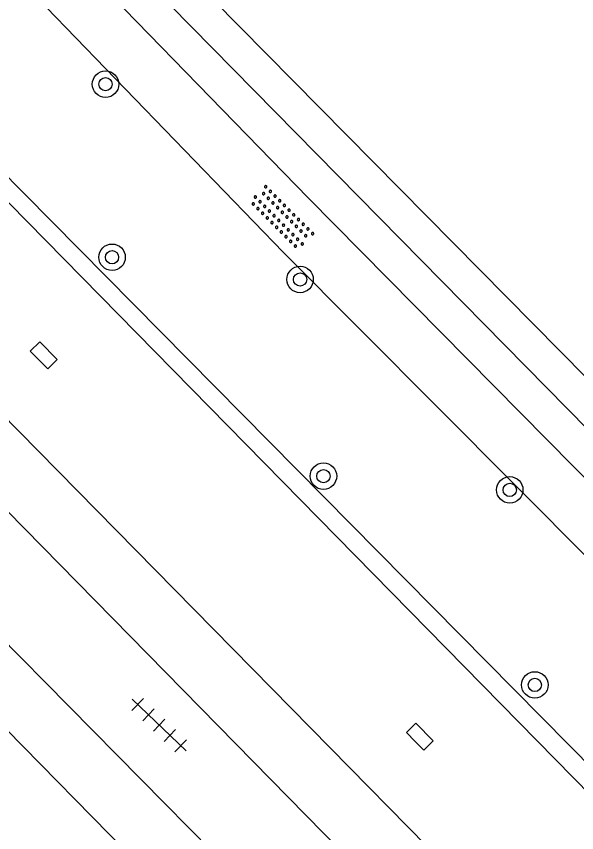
# Model space of a CAD drawing. Extents: x 128000 to 131008, y 398996 to 402500.
# Drawn here: x 129591.3 to 129608.22, y 399340.48 to 399365.11 of the extents above; entities that cross this region are included whole.
import ezdxf

# ---------------------------------------------------------------- set-up
doc = ezdxf.new("R2010")
doc.units = 0
for name, color, linetype in [('gg-bbg-hoofdgebouw', 7, 'Continuous'), ('gg-knt-onverhard', 7, 'Continuous'), ('gg-knt-verharding', 7, 'Continuous'), ('gg-knt-verharding nz', 7, 'Continuous'), ('gg-kntw-beschoeiing', 7, 'Continuous'), ('gt-grn-groengrens', 7, 'Continuous'), ('gt-symb-boom', 7, 'Continuous'), ('gt-symb-kolk', 7, 'Continuous'), ('gt-symb-overige verharding', 7, 'Continuous'), ('gt-symb-tegel verharding', 7, 'Continuous')]:
    doc.layers.add(name, color=color, linetype=linetype)

# ---------------------------------------------------------------- blocks, each defined once
blk = doc.blocks.new('gt0-KOLK')
at = {"layer": 'gt-symb-kolk'}
blk.add_lwpolyline([(0, 0), (0.375, 0), (0.375, 0.4), (-0.375, 0.4), (-0.375, 0), (0, 0)], dxfattribs=at)
blk = doc.blocks.new('gt0-BOOM')
at = {"layer": 'gt-symb-boom'}
for radius in [0.4, 0.2]:
    blk.add_circle((0, 0), radius, dxfattribs=at)
blk = doc.blocks.new('gt0-TEG1')
at = {"layer": 'gt-symb-tegel verharding'}
for p, q in [((-0.9, -0.25), (-0.9, 0.25)), ((-0.45, -0.25), (-0.45, 0.25)), ((0, -0.25), (0, 0.25)), ((0.45, -0.25), (0.45, 0.25)), ((0.9, -0.25), (0.9, 0.25)), ((-1.125, 0), (1.125, 0))]:
    blk.add_line(p, q, dxfattribs=at)
blk = doc.blocks.new('gt0-OVH')
at = {"layer": 'gt-symb-overige verharding'}
for points in [[(-0.972, 0.298), (-0.967, 0.308), (-0.965, 0.319), (-0.966, 0.33), (-0.971, 0.34), (-0.978, 0.348), (-0.988, 0.353), (-0.999, 0.355), (-1.01, 0.354), (-1.02, 0.349), (-1.028, 0.342), (-1.033, 0.332), (-1.035, 0.321), (-1.034, 0.31), (-1.029, 0.3), (-1.022, 0.292), (-1.012, 0.287), (-1.001, 0.285), (-0.99, 0.286), (-0.98, 0.291)], [(-0.772, 0.298), (-0.767, 0.308), (-0.765, 0.319), (-0.766, 0.33), (-0.771, 0.34), (-0.778, 0.348), (-0.788, 0.353), (-0.799, 0.355), (-0.81, 0.354), (-0.82, 0.349), (-0.828, 0.342), (-0.833, 0.332), (-0.835, 0.321), (-0.834, 0.31), (-0.829, 0.3), (-0.822, 0.292), (-0.812, 0.287), (-0.801, 0.285), (-0.79, 0.286), (-0.78, 0.291)], [(-0.572, 0.298), (-0.567, 0.308), (-0.565, 0.319), (-0.566, 0.33), (-0.571, 0.34), (-0.578, 0.348), (-0.588, 0.353), (-0.599, 0.355), (-0.61, 0.354), (-0.62, 0.349), (-0.628, 0.342), (-0.633, 0.332), (-0.635, 0.321), (-0.634, 0.31), (-0.629, 0.3), (-0.622, 0.292), (-0.612, 0.287), (-0.601, 0.285), (-0.59, 0.286), (-0.58, 0.291)], [(-0.372, 0.298), (-0.367, 0.308), (-0.365, 0.319), (-0.366, 0.33), (-0.371, 0.34), (-0.378, 0.348), (-0.388, 0.353), (-0.399, 0.355), (-0.41, 0.354), (-0.42, 0.349), (-0.428, 0.342), (-0.433, 0.332), (-0.435, 0.321), (-0.434, 0.31), (-0.429, 0.3), (-0.422, 0.292), (-0.412, 0.287), (-0.401, 0.285), (-0.39, 0.286), (-0.38, 0.291)], [(-0.172, 0.298), (-0.167, 0.308), (-0.165, 0.319), (-0.166, 0.33), (-0.171, 0.34), (-0.178, 0.348), (-0.188, 0.353), (-0.199, 0.355), (-0.21, 0.354), (-0.22, 0.349), (-0.228, 0.342), (-0.233, 0.332), (-0.235, 0.321), (-0.234, 0.31), (-0.229, 0.3), (-0.222, 0.292), (-0.212, 0.287), (-0.201, 0.285), (-0.19, 0.286), (-0.18, 0.291)], [(0.028, 0.298), (0.033, 0.308), (0.035, 0.319), (0.034, 0.33), (0.029, 0.34), (0.022, 0.348), (0.012, 0.353), (0.001, 0.355), (-0.01, 0.354), (-0.02, 0.349), (-0.028, 0.342), (-0.033, 0.332), (-0.035, 0.321), (-0.034, 0.31), (-0.029, 0.3), (-0.022, 0.292), (-0.012, 0.287), (-0.001, 0.285), (0.01, 0.286), (0.02, 0.291)], [(0.228, 0.298), (0.233, 0.308), (0.235, 0.319), (0.234, 0.33), (0.229, 0.34), (0.222, 0.348), (0.212, 0.353), (0.201, 0.355), (0.19, 0.354), (0.18, 0.349), (0.172, 0.342), (0.167, 0.332), (0.165, 0.321), (0.166, 0.31), (0.171, 0.3), (0.178, 0.292), (0.188, 0.287), (0.199, 0.285), (0.21, 0.286), (0.22, 0.291)], [(0.428, 0.298), (0.433, 0.308), (0.435, 0.319), (0.434, 0.33), (0.429, 0.34), (0.422, 0.348), (0.412, 0.353), (0.401, 0.355), (0.39, 0.354), (0.38, 0.349), (0.372, 0.342), (0.367, 0.332), (0.365, 0.321), (0.366, 0.31), (0.371, 0.3), (0.378, 0.292), (0.388, 0.287), (0.399, 0.285), (0.41, 0.286), (0.42, 0.291)], [(0.628, 0.298), (0.633, 0.308), (0.635, 0.319), (0.634, 0.33), (0.629, 0.34), (0.622, 0.348), (0.612, 0.353), (0.601, 0.355), (0.59, 0.354), (0.58, 0.349), (0.572, 0.342), (0.567, 0.332), (0.565, 0.321), (0.566, 0.31), (0.571, 0.3), (0.578, 0.292), (0.588, 0.287), (0.599, 0.285), (0.61, 0.286), (0.62, 0.291)], [(0.828, 0.298), (0.833, 0.308), (0.835, 0.319), (0.834, 0.33), (0.829, 0.34), (0.822, 0.348), (0.812, 0.353), (0.801, 0.355), (0.79, 0.354), (0.78, 0.349), (0.772, 0.342), (0.767, 0.332), (0.765, 0.321), (0.766, 0.31), (0.771, 0.3), (0.778, 0.292), (0.788, 0.287), (0.799, 0.285), (0.81, 0.286), (0.82, 0.291)], [(1.028, 0.298), (1.033, 0.308), (1.035, 0.319), (1.034, 0.33), (1.029, 0.34), (1.022, 0.348), (1.012, 0.353), (1.001, 0.355), (0.99, 0.354), (0.98, 0.349), (0.972, 0.342), (0.967, 0.332), (0.965, 0.321), (0.966, 0.31), (0.971, 0.3), (0.978, 0.292), (0.988, 0.287), (0.999, 0.285), (1.01, 0.286), (1.02, 0.291)], [(-0.872, 0.106), (-0.867, 0.116), (-0.865, 0.126), (-0.866, 0.137), (-0.871, 0.147), (-0.878, 0.156), (-0.888, 0.161), (-0.899, 0.163), (-0.91, 0.162), (-0.92, 0.157), (-0.928, 0.15), (-0.933, 0.14), (-0.935, 0.129), (-0.934, 0.118), (-0.929, 0.108), (-0.922, 0.1), (-0.912, 0.095), (-0.901, 0.092), (-0.89, 0.094), (-0.88, 0.098)], [(-0.672, 0.106), (-0.667, 0.116), (-0.665, 0.126), (-0.666, 0.137), (-0.671, 0.147), (-0.678, 0.156), (-0.688, 0.161), (-0.699, 0.163), (-0.71, 0.162), (-0.72, 0.157), (-0.728, 0.15), (-0.733, 0.14), (-0.735, 0.129), (-0.734, 0.118), (-0.729, 0.108), (-0.722, 0.1), (-0.712, 0.095), (-0.701, 0.092), (-0.69, 0.094), (-0.68, 0.098)], [(-0.472, 0.106), (-0.467, 0.116), (-0.465, 0.126), (-0.466, 0.137), (-0.471, 0.147), (-0.478, 0.156), (-0.488, 0.161), (-0.499, 0.163), (-0.51, 0.162), (-0.52, 0.157), (-0.528, 0.15), (-0.533, 0.14), (-0.535, 0.129), (-0.534, 0.118), (-0.529, 0.108), (-0.522, 0.1), (-0.512, 0.095), (-0.501, 0.092), (-0.49, 0.094), (-0.48, 0.098)], [(-0.272, 0.106), (-0.267, 0.116), (-0.265, 0.126), (-0.266, 0.137), (-0.271, 0.147), (-0.278, 0.156), (-0.288, 0.161), (-0.299, 0.163), (-0.31, 0.162), (-0.32, 0.157), (-0.328, 0.15), (-0.333, 0.14), (-0.335, 0.129), (-0.334, 0.118), (-0.329, 0.108), (-0.322, 0.1), (-0.312, 0.095), (-0.301, 0.092), (-0.29, 0.094), (-0.28, 0.098)], [(-0.072, 0.106), (-0.067, 0.116), (-0.065, 0.126), (-0.066, 0.137), (-0.071, 0.147), (-0.078, 0.156), (-0.088, 0.161), (-0.099, 0.163), (-0.11, 0.162), (-0.12, 0.157), (-0.128, 0.15), (-0.133, 0.14), (-0.135, 0.129), (-0.134, 0.118), (-0.129, 0.108), (-0.122, 0.1), (-0.112, 0.095), (-0.101, 0.092), (-0.09, 0.094), (-0.08, 0.098)], [(0.128, 0.106), (0.133, 0.116), (0.135, 0.126), (0.134, 0.137), (0.129, 0.147), (0.122, 0.156), (0.112, 0.161), (0.101, 0.163), (0.09, 0.162), (0.08, 0.157), (0.072, 0.15), (0.067, 0.14), (0.065, 0.129), (0.066, 0.118), (0.071, 0.108), (0.078, 0.1), (0.088, 0.095), (0.099, 0.092), (0.11, 0.094), (0.12, 0.098)], [(0.328, 0.106), (0.333, 0.116), (0.335, 0.126), (0.334, 0.137), (0.329, 0.147), (0.322, 0.156), (0.312, 0.161), (0.301, 0.163), (0.29, 0.162), (0.28, 0.157), (0.272, 0.15), (0.267, 0.14), (0.265, 0.129), (0.266, 0.118), (0.271, 0.108), (0.278, 0.1), (0.288, 0.095), (0.299, 0.092), (0.31, 0.094), (0.32, 0.098)], [(0.528, 0.106), (0.533, 0.116), (0.535, 0.126), (0.534, 0.137), (0.529, 0.147), (0.522, 0.156), (0.512, 0.161), (0.501, 0.163), (0.49, 0.162), (0.48, 0.157), (0.472, 0.15), (0.467, 0.14), (0.465, 0.129), (0.466, 0.118), (0.471, 0.108), (0.478, 0.1), (0.488, 0.095), (0.499, 0.092), (0.51, 0.094), (0.52, 0.098)], [(0.728, 0.106), (0.733, 0.116), (0.735, 0.126), (0.734, 0.137), (0.729, 0.147), (0.722, 0.156), (0.712, 0.161), (0.701, 0.163), (0.69, 0.162), (0.68, 0.157), (0.672, 0.15), (0.667, 0.14), (0.665, 0.129), (0.666, 0.118), (0.671, 0.108), (0.678, 0.1), (0.688, 0.095), (0.699, 0.092), (0.71, 0.094), (0.72, 0.098)], [(0.928, 0.106), (0.933, 0.116), (0.935, 0.126), (0.934, 0.137), (0.929, 0.147), (0.922, 0.156), (0.912, 0.161), (0.901, 0.163), (0.89, 0.162), (0.88, 0.157), (0.872, 0.15), (0.867, 0.14), (0.865, 0.129), (0.866, 0.118), (0.871, 0.108), (0.878, 0.1), (0.888, 0.095), (0.899, 0.092), (0.91, 0.094), (0.92, 0.098)], [(-0.972, -0.142), (-0.967, -0.132), (-0.965, -0.121), (-0.966, -0.11), (-0.971, -0.1), (-0.978, -0.092), (-0.988, -0.087), (-0.999, -0.085), (-1.01, -0.086), (-1.02, -0.091), (-1.028, -0.098), (-1.033, -0.108), (-1.035, -0.119), (-1.034, -0.13), (-1.029, -0.14), (-1.022, -0.148), (-1.012, -0.153), (-1.001, -0.155), (-0.99, -0.154), (-0.98, -0.149)], [(-0.772, -0.142), (-0.767, -0.132), (-0.765, -0.121), (-0.766, -0.11), (-0.771, -0.1), (-0.778, -0.092), (-0.788, -0.087), (-0.799, -0.085), (-0.81, -0.086), (-0.82, -0.091), (-0.828, -0.098), (-0.833, -0.108), (-0.835, -0.119), (-0.834, -0.13), (-0.829, -0.14), (-0.822, -0.148), (-0.812, -0.153), (-0.801, -0.155), (-0.79, -0.154), (-0.78, -0.149)], [(-0.572, -0.142), (-0.567, -0.132), (-0.565, -0.121), (-0.566, -0.11), (-0.571, -0.1), (-0.578, -0.092), (-0.588, -0.087), (-0.599, -0.085), (-0.61, -0.086), (-0.62, -0.091), (-0.628, -0.098), (-0.633, -0.108), (-0.635, -0.119), (-0.634, -0.13), (-0.629, -0.14), (-0.622, -0.148), (-0.612, -0.153), (-0.601, -0.155), (-0.59, -0.154), (-0.58, -0.149)], [(-0.372, -0.142), (-0.367, -0.132), (-0.365, -0.121), (-0.366, -0.11), (-0.371, -0.1), (-0.378, -0.092), (-0.388, -0.087), (-0.399, -0.085), (-0.41, -0.086), (-0.42, -0.091), (-0.428, -0.098), (-0.433, -0.108), (-0.435, -0.119), (-0.434, -0.13), (-0.429, -0.14), (-0.422, -0.148), (-0.412, -0.153), (-0.401, -0.155), (-0.39, -0.154), (-0.38, -0.149)], [(-0.172, -0.142), (-0.167, -0.132), (-0.165, -0.121), (-0.166, -0.11), (-0.171, -0.1), (-0.178, -0.092), (-0.188, -0.087), (-0.199, -0.085), (-0.21, -0.086), (-0.22, -0.091), (-0.228, -0.098), (-0.233, -0.108), (-0.235, -0.119), (-0.234, -0.13), (-0.229, -0.14), (-0.222, -0.148), (-0.212, -0.153), (-0.201, -0.155), (-0.19, -0.154), (-0.18, -0.149)], [(0.028, -0.142), (0.033, -0.132), (0.035, -0.121), (0.034, -0.11), (0.029, -0.1), (0.022, -0.092), (0.012, -0.087), (0.001, -0.085), (-0.01, -0.086), (-0.02, -0.091), (-0.028, -0.098), (-0.033, -0.108), (-0.035, -0.119), (-0.034, -0.13), (-0.029, -0.14), (-0.022, -0.148), (-0.012, -0.153), (-0.001, -0.155), (0.01, -0.154), (0.02, -0.149)], [(0.228, -0.142), (0.233, -0.132), (0.235, -0.121), (0.234, -0.11), (0.229, -0.1), (0.222, -0.092), (0.212, -0.087), (0.201, -0.085), (0.19, -0.086), (0.18, -0.091), (0.172, -0.098), (0.167, -0.108), (0.165, -0.119), (0.166, -0.13), (0.171, -0.14), (0.178, -0.148), (0.188, -0.153), (0.199, -0.155), (0.21, -0.154), (0.22, -0.149)], [(0.428, -0.142), (0.433, -0.132), (0.435, -0.121), (0.434, -0.11), (0.429, -0.1), (0.422, -0.092), (0.412, -0.087), (0.401, -0.085), (0.39, -0.086), (0.38, -0.091), (0.372, -0.098), (0.367, -0.108), (0.365, -0.119), (0.366, -0.13), (0.371, -0.14), (0.378, -0.148), (0.388, -0.153), (0.399, -0.155), (0.41, -0.154), (0.42, -0.149)], [(0.628, -0.142), (0.633, -0.132), (0.635, -0.121), (0.634, -0.11), (0.629, -0.1), (0.622, -0.092), (0.612, -0.087), (0.601, -0.085), (0.59, -0.086), (0.58, -0.091), (0.572, -0.098), (0.567, -0.108), (0.565, -0.119), (0.566, -0.13), (0.571, -0.14), (0.578, -0.148), (0.588, -0.153), (0.599, -0.155), (0.61, -0.154), (0.62, -0.149)], [(0.828, -0.142), (0.833, -0.132), (0.835, -0.121), (0.834, -0.11), (0.829, -0.1), (0.822, -0.092), (0.812, -0.087), (0.801, -0.085), (0.79, -0.086), (0.78, -0.091), (0.772, -0.098), (0.767, -0.108), (0.765, -0.119), (0.766, -0.13), (0.771, -0.14), (0.778, -0.148), (0.788, -0.153), (0.799, -0.155), (0.81, -0.154), (0.82, -0.149)], [(1.028, -0.142), (1.033, -0.132), (1.035, -0.121), (1.034, -0.11), (1.029, -0.1), (1.022, -0.092), (1.012, -0.087), (1.001, -0.085), (0.99, -0.086), (0.98, -0.091), (0.972, -0.098), (0.967, -0.108), (0.965, -0.119), (0.966, -0.13), (0.971, -0.14), (0.978, -0.148), (0.988, -0.153), (0.999, -0.155), (1.01, -0.154), (1.02, -0.149)], [(-0.872, -0.334), (-0.867, -0.324), (-0.865, -0.314), (-0.866, -0.303), (-0.871, -0.293), (-0.878, -0.284), (-0.888, -0.279), (-0.899, -0.277), (-0.91, -0.278), (-0.92, -0.283), (-0.928, -0.29), (-0.933, -0.3), (-0.935, -0.311), (-0.934, -0.322), (-0.929, -0.332), (-0.922, -0.34), (-0.912, -0.345), (-0.901, -0.348), (-0.89, -0.346), (-0.88, -0.342)], [(-0.672, -0.334), (-0.667, -0.324), (-0.665, -0.314), (-0.666, -0.303), (-0.671, -0.293), (-0.678, -0.284), (-0.688, -0.279), (-0.699, -0.277), (-0.71, -0.278), (-0.72, -0.283), (-0.728, -0.29), (-0.733, -0.3), (-0.735, -0.311), (-0.734, -0.322), (-0.729, -0.332), (-0.722, -0.34), (-0.712, -0.345), (-0.701, -0.348), (-0.69, -0.346), (-0.68, -0.342)], [(-0.472, -0.334), (-0.467, -0.324), (-0.465, -0.314), (-0.466, -0.303), (-0.471, -0.293), (-0.478, -0.284), (-0.488, -0.279), (-0.499, -0.277), (-0.51, -0.278), (-0.52, -0.283), (-0.528, -0.29), (-0.533, -0.3), (-0.535, -0.311), (-0.534, -0.322), (-0.529, -0.332), (-0.522, -0.34), (-0.512, -0.345), (-0.501, -0.348), (-0.49, -0.346), (-0.48, -0.342)], [(-0.272, -0.334), (-0.267, -0.324), (-0.265, -0.314), (-0.266, -0.303), (-0.271, -0.293), (-0.278, -0.284), (-0.288, -0.279), (-0.299, -0.277), (-0.31, -0.278), (-0.32, -0.283), (-0.328, -0.29), (-0.333, -0.3), (-0.335, -0.311), (-0.334, -0.322), (-0.329, -0.332), (-0.322, -0.34), (-0.312, -0.345), (-0.301, -0.348), (-0.29, -0.346), (-0.28, -0.342)], [(-0.072, -0.334), (-0.067, -0.324), (-0.065, -0.314), (-0.066, -0.303), (-0.071, -0.293), (-0.078, -0.284), (-0.088, -0.279), (-0.099, -0.277), (-0.11, -0.278), (-0.12, -0.283), (-0.128, -0.29), (-0.133, -0.3), (-0.135, -0.311), (-0.134, -0.322), (-0.129, -0.332), (-0.122, -0.34), (-0.112, -0.345), (-0.101, -0.348), (-0.09, -0.346), (-0.08, -0.342)], [(0.128, -0.334), (0.133, -0.324), (0.135, -0.314), (0.134, -0.303), (0.129, -0.293), (0.122, -0.284), (0.112, -0.279), (0.101, -0.277), (0.09, -0.278), (0.08, -0.283), (0.072, -0.29), (0.067, -0.3), (0.065, -0.311), (0.066, -0.322), (0.071, -0.332), (0.078, -0.34), (0.088, -0.345), (0.099, -0.348), (0.11, -0.346), (0.12, -0.342)], [(0.328, -0.334), (0.333, -0.324), (0.335, -0.314), (0.334, -0.303), (0.329, -0.293), (0.322, -0.284), (0.312, -0.279), (0.301, -0.277), (0.29, -0.278), (0.28, -0.283), (0.272, -0.29), (0.267, -0.3), (0.265, -0.311), (0.266, -0.322), (0.271, -0.332), (0.278, -0.34), (0.288, -0.345), (0.299, -0.348), (0.31, -0.346), (0.32, -0.342)], [(0.528, -0.334), (0.533, -0.324), (0.535, -0.314), (0.534, -0.303), (0.529, -0.293), (0.522, -0.284), (0.512, -0.279), (0.501, -0.277), (0.49, -0.278), (0.48, -0.283), (0.472, -0.29), (0.467, -0.3), (0.465, -0.311), (0.466, -0.322), (0.471, -0.332), (0.478, -0.34), (0.488, -0.345), (0.499, -0.348), (0.51, -0.346), (0.52, -0.342)], [(0.728, -0.334), (0.733, -0.324), (0.735, -0.314), (0.734, -0.303), (0.729, -0.293), (0.722, -0.284), (0.712, -0.279), (0.701, -0.277), (0.69, -0.278), (0.68, -0.283), (0.672, -0.29), (0.667, -0.3), (0.665, -0.311), (0.666, -0.322), (0.671, -0.332), (0.678, -0.34), (0.688, -0.345), (0.699, -0.348), (0.71, -0.346), (0.72, -0.342)], [(0.928, -0.334), (0.933, -0.324), (0.935, -0.314), (0.934, -0.303), (0.929, -0.293), (0.922, -0.284), (0.912, -0.279), (0.901, -0.277), (0.89, -0.278), (0.88, -0.283), (0.872, -0.29), (0.867, -0.3), (0.865, -0.311), (0.866, -0.322), (0.871, -0.332), (0.878, -0.34), (0.888, -0.345), (0.899, -0.348), (0.91, -0.346), (0.92, -0.342)]]:
    blk.add_lwpolyline(points, close=True, dxfattribs=at)

msp = doc.modelspace()

# ---------------------------------------------------------------- linework, layer by layer
at = {"layer": 'gg-bbg-hoofdgebouw'}
msp.add_line((129594.791, 399339.749), (129590.99, 399343.608), dxfattribs=at)
at = {"layer": 'gg-knt-onverhard'}
for points in [[(129643.457, 399309.157), (129637.93, 399318.972), (129625.75, 399331.393), (129613.356, 399343.951), (129599.371, 399357.984), (129588.605, 399369.106), (129577.969, 399375.274)], [(129644.612, 399310.322), (129639.209, 399319.991), (129626.859, 399332.491), (129614.53, 399345.044), (129600.116, 399359.64), (129591.612, 399368.378)]]:
    msp.add_lwpolyline(points, dxfattribs=at)
at = {"layer": 'gg-knt-verharding'}
for p, q in [((129641.998, 399308.718), (129589.248, 399362.085)), ((129582.8, 399354.5), (129601.74, 399335.34))]:
    msp.add_line(p, q, dxfattribs=at)
for points in [[(129639.768, 399310.03), (129613.063, 399337.111), (129588.883, 399361.713)], [(129634.36, 399306.239), (129608.536, 399332.361), (129580.928, 399360.466)]]:
    msp.add_lwpolyline(points, dxfattribs=at)
at = {"layer": 'gg-knt-verharding nz'}
msp.add_lwpolyline([(129635.332, 399306.625), (129635.98, 399307.262), (129581.992, 399362.13)], dxfattribs=at)
at = {"layer": 'gg-kntw-beschoeiing'}
msp.add_lwpolyline([(129618.176, 399344.436), (129582.74, 399380.29), (129582.63, 399383.02), (129581.889, 399383.81)], dxfattribs=at)
at = {"layer": 'gt-grn-groengrens'}
msp.add_lwpolyline([(129617.404, 399343.67), (129582.064, 399379.538), (129581.93, 399382.518), (129581.225, 399383.16)], dxfattribs=at)

# ---------------------------------------------------------------- block references
at = {"layer": 'gt-symb-boom'}
for p in [(129593.995, 399363.067), (129594.191, 399357.845), (129599.867, 399357.176), (129600.573, 399351.241), (129606.198, 399350.826), (129606.955, 399344.942)]:
    msp.add_blockref('gt0-BOOM', p, dxfattribs=at)
at = {"layer": 'gt-symb-kolk'}
for p, rotation in [((129591.985, 399354.747), -45.364420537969), ((129603.343, 399343.238), -45.364420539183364)]:
    msp.add_blockref('gt0-KOLK', p, dxfattribs=dict(at, rotation=rotation))
at = {"layer": 'gt-symb-overige verharding', "rotation": -45.0000000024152}
msp.add_blockref('gt0-OVH', (129599.311, 399359.04), dxfattribs=at)
at = {"layer": 'gt-symb-tegel verharding', "rotation": -43.784571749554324}
msp.add_blockref('gt0-TEG1', (129595.614, 399343.731), dxfattribs=at)

doc.saveas('drawing.dxf')
